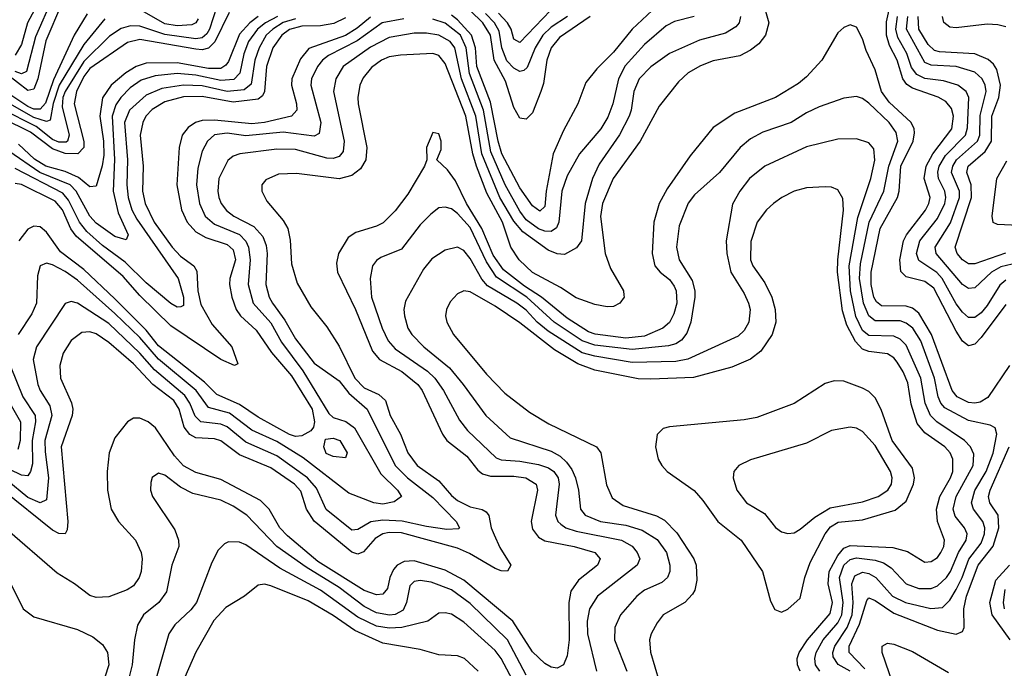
# Model space of a CAD drawing. Header units: inches. Extents: x 1308407 to 1441228, y 959628 to 1036311.
# Tile 523 of 656: x 1412884 to 1416045, y 976959 to 979040. Entities that reach past the tile are written whole.
import ezdxf

# ---------------------------------------------------------------- set-up
doc = ezdxf.new("R2010")
doc.units = ezdxf.units.IN
doc.header["$MEASUREMENT"] = 0
doc.layers.add('B4917', color=7, linetype='Continuous')

msp = doc.modelspace()

# ---------------------------------------------------------------- linework, layer by layer
at = {"layer": 'B4917', "color": 5}
for points, elevation in [([(1412970, 979144.4), (1412909.6, 979030), (1412890, 978960.1), (1412870, 978926.4)], 2540), ([(1412989.4, 979110.6), (1412934.8, 978985.2), (1412906.5, 978873.5), (1412890, 978866.8), (1412870, 978874.3)], 2560), ([(1416050, 978126.3), (1415970, 978019.9), (1415950, 977998.4), (1415930, 977993.3), (1415910, 978008.5), (1415890, 978040.9), (1415818.9, 978178.9), (1415790, 978200.1), (1415730, 978215.4), (1415712.5, 978232.5), (1415709.7, 978270), (1415721.3, 978330), (1415730.8, 978350), (1415791.5, 978428.5), (1415802.7, 978450), (1415806.5, 978470), (1415787.6, 978530), (1415793.5, 978570), (1415815.5, 978610), (1415876.4, 978690), (1415881.1, 978730), (1415875, 978755), (1415857.5, 978777.5), (1415831.9, 978791.9), (1415750, 978820.3), (1415732.2, 978832.2), (1415718.7, 978850), (1415701.3, 978910), (1415676.7, 978956.7), (1415666.5, 978990), (1415666.8, 979033.2), (1415688, 979130)], 2880), ([(1413019, 979090), (1412968.3, 978971.7), (1412942.3, 978850), (1412930, 978816.9), (1412910, 978812.5), (1412810, 978889.8)], 2580), ([(1413517.6, 979082.4), (1413494.1, 979010), (1413485.3, 978994.7), (1413470, 978981.3), (1413450, 978978.4), (1413350, 978992.4), (1413270, 979019.4), (1413239.9, 979020.1), (1413210, 979011.7), (1413173.1, 978986.9), (1413090, 978905.4), (1413029.9, 978810), (1413023, 978790), (1413020.7, 978760.7), (1413043.6, 978670), (1413037.9, 978650), (1413033.1, 978646.9), (1413010, 978646.8), (1412990, 978655.4), (1412937.1, 978697.1), (1412827.1, 978752.9)], 2660), ([(1415272.2, 979090), (1415289.2, 979030), (1415277.8, 978990), (1415257.1, 978962.9), (1415230, 978941.9), (1415195.5, 978924.5), (1415110, 978907.9), (1415070, 978892), (1415030, 978869.1), (1414999, 978841), (1414936.9, 978763.1), (1414876, 978650), (1414788.8, 978530), (1414754.8, 978450), (1414748.8, 978408.8), (1414764, 978290), (1414781.2, 978241.2), (1414822, 978170), (1414823.7, 978156.3), (1414824.2, 978150), (1414810.9, 978130), (1414790, 978120.1), (1414770, 978118.9), (1414730, 978125.9), (1414670, 978148.1), (1414620.3, 978180.3), (1414530, 978228.9), (1414487.3, 978270), (1414460.8, 978310), (1414434.5, 978390), (1414383.7, 978483.7), (1414350.4, 978570), (1414338.3, 978610), (1414316.3, 978730), (1414250, 978899.2), (1414230, 978924.6), (1414210, 978931.2), (1414106.5, 978926.5), (1414070, 978920.4), (1414045.4, 978910), (1414013.6, 978886.4), (1413986.4, 978853.6), (1413975.9, 978830), (1413969.3, 978790.7), (1413970.5, 978770), (1413999, 978630), (1413995.5, 978590), (1413978.1, 978561.9), (1413950, 978539.9), (1413910, 978529), (1413773.1, 978546.9), (1413715.4, 978544.6), (1413674.1, 978525.9), (1413661.5, 978510), (1413661.6, 978490), (1413677.5, 978457.5), (1413730, 978395.3), (1413744.5, 978370), (1413752.9, 978332.9), (1413757, 978257), (1413775.1, 978195.1), (1413818.8, 978118.8), (1413870, 978054.7), (1413910, 977992.7), (1413959.6, 977890), (1413990, 977859.2), (1414037.4, 977837.4), (1414058.6, 977818.6), (1414073.8, 977770), (1414107, 977710), (1414130.1, 977650), (1414160.3, 977610), (1414230, 977560.5), (1414270, 977513.9), (1414290, 977497.8), (1414330, 977476.9), (1414368.7, 977468.7), (1414381.3, 977461.3), (1414389.7, 977449.7), (1414397.3, 977410), (1414406.8, 977386.8), (1414426, 977346), (1414460.8, 977290), (1414450, 977270.9), (1414430, 977271.9), (1414410, 977279.2), (1414327.6, 977327.6), (1414290, 977344.4), (1414110, 977393.6), (1414070, 977394.5), (1414050, 977390.2), (1414025, 977375), (1413987.5, 977332.5), (1413970, 977325), (1413950, 977331.1), (1413830, 977431.4), (1413804.5, 977470), (1413786.9, 977526.9), (1413765.9, 977550), (1413690, 977602.3), (1413590, 977643.8), (1413530, 977688.7), (1413510, 977694.8), (1413450, 977698.8), (1413430, 977709.1), (1413412.8, 977732.8), (1413395.8, 977790), (1413378.6, 977818.6), (1413311.9, 977870), (1413250, 977936.3), (1413170, 978004.7), (1413130, 978032.4), (1413110, 978038.3), (1413084, 978036), (1413050, 978010.6), (1413023.4, 977970), (1413013.3, 977930), (1413015.2, 977890), (1413050.6, 977810.6), (1413054.6, 977790), (1413052.5, 977770), (1413017, 977670), (1413039.2, 977430), (1413037, 977403), (1413030.2, 977390), (1413010, 977391.4), (1412990, 977401.9), (1412830, 977531)], 2880), ([(1413556.6, 979063.4), (1413510.7, 978969.3), (1413490, 978948.3), (1413470, 978943.3), (1413450, 978945.2), (1413270, 978977), (1413230, 978967.3), (1413110, 978883.9), (1413090, 978857.9), (1413066.2, 978810), (1413059.2, 978770), (1413090.4, 978649.6), (1413090, 978629.9), (1413070.9, 978609.1), (1413030, 978611), (1412990, 978625.3), (1412919.2, 978679.2), (1412830, 978723.2)], 2680), ([(1413100.7, 979059.3), (1413059.3, 978990), (1412992.8, 978847.2), (1412967.6, 978772.4), (1412950, 978752.8), (1412930, 978752.9), (1412910, 978761.6), (1412830, 978814.5)], 2620), ([(1415198, 979050), (1415193.4, 979030), (1415183, 979017), (1415150, 978996.9), (1415066.1, 978973.9), (1414970, 978931.4), (1414910, 978888.3), (1414872.5, 978850), (1414855.3, 978810), (1414847.2, 978750), (1414840.2, 978730), (1414809.8, 978670.2), (1414743.9, 978576.1), (1414722.6, 978530), (1414699.7, 978450), (1414687.4, 978330), (1414672.1, 978307.9), (1414633.2, 978286.8), (1414610, 978288.8), (1414581, 978301), (1414499, 978359), (1414470, 978393.9), (1414425.8, 978470), (1414367.3, 978610), (1414348.4, 978730), (1414302.8, 978850), (1414280.8, 978950), (1414266.4, 978970), (1414230, 978990), (1414190, 978996.3), (1414150, 978996.5), (1414070, 978983.2), (1414010, 978952.3), (1413922.5, 978890), (1413898.7, 978850), (1413891.5, 978810), (1413925.7, 978650), (1413922.5, 978617.5), (1413910, 978601.3), (1413890, 978594.9), (1413870, 978595.8), (1413770, 978623), (1413710, 978624.2), (1413590.5, 978609.5), (1413570, 978602), (1413552, 978588), (1413523.9, 978530), (1413520.8, 978490), (1413524, 978470), (1413531.4, 978450), (1413548.1, 978428.1), (1413571.3, 978410), (1413636.3, 978376.3), (1413664.9, 978344.8), (1413675.2, 978315.2), (1413678.2, 978290), (1413674.9, 978190), (1413684.7, 978150), (1413696.3, 978130), (1413735.4, 978075.4), (1413770, 978016), (1413830, 977937.7), (1413910, 977881), (1413941.2, 977841.2), (1414000.1, 977790), (1414089.3, 977609.3), (1414128.7, 977570), (1414210, 977507), (1414285.5, 977430), (1414296.5, 977410), (1414293.2, 977406.9), (1414255.6, 977404.4), (1414190, 977413.4), (1414111.5, 977431.5), (1414050, 977433.7), (1414011.6, 977428.4), (1413970, 977403.8), (1413950, 977402.4), (1413868.3, 977468.3), (1413836.8, 977536.8), (1413808.6, 977570), (1413710, 977640.7), (1413610, 977684.3), (1413550, 977733.7), (1413530, 977741.9), (1413465.5, 977750), (1413447.5, 977767.5), (1413430.8, 977810), (1413414.7, 977834.7), (1413316.7, 977916.7), (1413270, 977970.2), (1413170, 978065.4), (1413070, 978130.7), (1413050, 978136.2), (1413030, 978129.2), (1412938.2, 977990), (1412928.1, 977950), (1412942.9, 977870), (1412950.1, 977850), (1412980.7, 977800.6), (1412987.8, 977770), (1412965.4, 977690), (1412965.9, 977654), (1412977.3, 977570), (1412970, 977499.3), (1412950, 977489.9), (1412910, 977506.8), (1412842.7, 977562.7)], 2860), ([(1413711.7, 979050), (1413672.9, 979030), (1413647.6, 979010), (1413618.3, 978970), (1413604, 978930), (1413591.2, 978868.8), (1413572.1, 978847.9), (1413530, 978844.5), (1413450, 978862), (1413390, 978867), (1413319.7, 978860.3), (1413274.5, 978845.5), (1413238.9, 978821.1), (1413209.2, 978790.8), (1413192.9, 978767), (1413180.7, 978730), (1413188.9, 978591.1), (1413184.3, 978490), (1413200.6, 978420.6), (1413232.8, 978350), (1413226.1, 978333.9), (1413190, 978344.3), (1413130, 978387.6), (1413109.9, 978410.1), (1413065.4, 978490), (1413046.3, 978510), (1412949.2, 978549.2), (1412850, 978618.3)], 2740), ([(1413930, 979046), (1413892.7, 979027.3), (1413850, 979019.8), (1413790, 979019), (1413750, 979008.3), (1413725.6, 978990), (1413696.4, 978950), (1413676.8, 978890), (1413670.2, 978809.8), (1413664, 978796), (1413650, 978784.7), (1413570, 978775.6), (1413470, 978793.5), (1413410, 978792.6), (1413350, 978776.7), (1413310, 978752.4), (1413289.7, 978730), (1413279.1, 978710), (1413271.5, 978670), (1413281.2, 978570), (1413278.6, 978490), (1413286.6, 978450), (1413316.4, 978390), (1413374, 978310), (1413401, 978281), (1413442.8, 978250), (1413453.4, 978233.4), (1413456.2, 978170), (1413466, 978126), (1413501.7, 978061.7), (1413564.9, 977990), (1413584.7, 977935.3), (1413574, 977930), (1413530, 977949.2), (1413370, 978058.2), (1413270, 978155.3), (1413216.1, 978216.1), (1413065.1, 978345.1), (1413049, 978369), (1413021.9, 978430), (1412998.2, 978458.2), (1412890, 978510.8), (1412870, 978514.8)], 2780), ([(1413650.1, 979049.9), (1413623.1, 979030), (1413590, 978993.3), (1413554.4, 978905.6), (1413546.2, 978893.8), (1413530, 978883.9), (1413490, 978883.3), (1413390, 978901.7), (1413290, 978900.3), (1413257.8, 978890), (1413224.7, 978870), (1413178.1, 978830), (1413150.6, 978789.4), (1413141.9, 978730), (1413153.8, 978650), (1413154.5, 978605.5), (1413149.3, 978570.7), (1413130, 978506.2), (1413110, 978504), (1413073.3, 978533.3), (1413030, 978552.7), (1412968.1, 978570), (1412932.3, 978592.3), (1412880.4, 978640.4)], 2720), ([(1414010, 979048.4), (1413967.6, 979012.4), (1413930.5, 978989.5), (1413812.7, 978947.3), (1413785.5, 978914.5), (1413757.5, 978850), (1413757.1, 978830), (1413773, 978770), (1413773.7, 978750), (1413756.3, 978730), (1413670.2, 978709.8), (1413630, 978705.7), (1413510, 978717.2), (1413470, 978716.3), (1413448.3, 978710), (1413425.5, 978694.5), (1413405.6, 978670), (1413395.7, 978630), (1413388.9, 978510), (1413404, 978430), (1413422.2, 978390), (1413450, 978358.9), (1413481.4, 978341.4), (1413550, 978318.6), (1413570, 978301.9), (1413577, 978270), (1413559, 978210), (1413558.2, 978190), (1413565, 978150), (1413579.4, 978110), (1413593.6, 978090), (1413643.5, 978043.5), (1413692.5, 977972.5), (1413757, 977897), (1413822.9, 977790), (1413830.3, 977749.7), (1413827.8, 977732.2), (1413819.1, 977720.9), (1413790, 977705), (1413770, 977702.3), (1413750, 977709.4), (1413650, 977765.2), (1413590, 977805.8), (1413517.1, 977837.1), (1413477.5, 977877.5), (1413330, 977993.7), (1413290, 978043.9), (1413190, 978144.5), (1413090, 978238.1), (1413015.5, 978295.5), (1412970, 978358.5), (1412950, 978375.1), (1412930, 978377.3), (1412910, 978367.5), (1412881.6, 978330)], 2820), ([(1413457.3, 979042.7), (1413450.2, 979029.8), (1413436.9, 979023.1), (1413390, 979020.7), (1413350, 979027.2), (1413270, 979072.7)], 2640), ([(1415049.5, 979050.5), (1414986.2, 979033.8), (1414959.7, 979020.3), (1414890, 978960.4), (1414827.5, 978892.5), (1414806, 978850), (1414788, 978770), (1414772.3, 978727.7), (1414750, 978689.9), (1414681.1, 978610), (1414641.2, 978538.8), (1414624.9, 978490), (1414615.3, 978390), (1414607.6, 978372.4), (1414590, 978359.9), (1414570, 978361.4), (1414550, 978369.1), (1414510, 978398.3), (1414490, 978425.3), (1414442.8, 978510), (1414396.2, 978616.2), (1414372.8, 978750), (1414327.7, 978867.7), (1414317.8, 978950), (1414299.2, 978990), (1414250, 979029.3), (1414210, 979041.6)], 2840), ([(1414914.2, 979070), (1414850.5, 979010), (1414790, 978935.4), (1414737.3, 978882.7), (1414701.5, 978838.5), (1414676.1, 978770), (1414630, 978684.7), (1414597.1, 978610), (1414574.5, 978490), (1414570, 978440.5), (1414553.9, 978426.1), (1414530, 978443.1), (1414490, 978500.7), (1414432.3, 978610), (1414420.4, 978650), (1414395.8, 978775.8), (1414351.2, 978890), (1414347.4, 978950), (1414334.8, 978990), (1414290, 979039.9), (1414270, 979054.2)], 2820), ([(1414715.6, 979050), (1414617.3, 978982.7), (1414590.4, 978950), (1414575.9, 978910), (1414565.2, 978834.8), (1414557.4, 978810), (1414530, 978740.7), (1414510, 978720.5), (1414490, 978724.2), (1414470, 978758.3), (1414443.2, 978843.2), (1414406.8, 978910), (1414395, 978990), (1414370.5, 979030), (1414330.3, 979070)], 2780), ([(1414643, 979050), (1414590, 979015.6), (1414563.9, 978990), (1414538.7, 978950), (1414513.6, 978886.4), (1414502.9, 978877.1), (1414490, 978873.9), (1414470, 978884.7), (1414448, 978908), (1414432.2, 978950), (1414423.2, 979003.2), (1414408.6, 979030), (1414379.4, 979059.4)], 2760), ([(1414587.7, 979070), (1414490, 978967.1), (1414470, 978977.7), (1414461.6, 979010), (1414450.5, 979030), (1414421.1, 979061.1)], 2740), ([(1416050, 978204.4), (1416030, 978188.7), (1415990, 978123.5), (1415970, 978099.3), (1415950, 978084.9), (1415930, 978084.5), (1415910, 978101.1), (1415890, 978128.6), (1415845.4, 978210), (1415828.4, 978228.4), (1415770, 978267.6), (1415762.9, 978290), (1415773.4, 978330), (1415830, 978402.2), (1415854.3, 978450), (1415857.3, 978470), (1415853.4, 978490), (1415833.2, 978530), (1415831.1, 978551.1), (1415835.4, 978570), (1415855.7, 978604.3), (1415920, 978670), (1415926.7, 978693.3), (1415930.5, 978790), (1415922.4, 978810), (1415895.6, 978830), (1415850, 978843.6), (1415790, 978851.1), (1415764.2, 978864.2), (1415746.9, 978886.9), (1415731.9, 978931.9), (1415702.5, 978982.5), (1415696.4, 979010), (1415702.4, 979050)], 2860), ([(1416070, 978255.5), (1416033.4, 978246.6), (1416003.4, 978230), (1415950, 978179.9), (1415930, 978177.5), (1415910, 978190.3), (1415826.5, 978290), (1415823.1, 978310), (1415871.9, 978388.1), (1415901.4, 978470), (1415900.8, 978490), (1415875.1, 978550), (1415879, 978570), (1415891.3, 978590), (1415958.8, 978650), (1415966.6, 978670), (1415967.5, 978732.5), (1415986.7, 978810), (1415983.6, 978830), (1415973.4, 978850), (1415950, 978871.6), (1415890, 978889.4), (1415810, 978894), (1415790, 978902.2), (1415731.1, 979010), (1415734.9, 979050)], 2840), ([(1416048.9, 978291.1), (1415950, 978256.3), (1415930, 978257.2), (1415910, 978269.5), (1415893.1, 978290), (1415887.3, 978310), (1415939.3, 978470), (1415938, 978510), (1415923.9, 978550), (1415929.1, 978570), (1415983.3, 978616.7), (1416003.3, 978650), (1416005.2, 978730), (1416027.3, 978790), (1416032.3, 978830), (1416020.2, 978880.2), (1416010, 978897), (1415992.5, 978912.5), (1415950, 978930), (1415836.4, 978936.4), (1415820.9, 978940.9), (1415799.9, 978959.9), (1415770, 979010), (1415768.1, 979050)], 2820), ([(1416050, 979017.2), (1416023.8, 979023.8), (1415990, 979025.5), (1415890, 979014), (1415870, 979016.2), (1415850.5, 979030.5), (1415846.2, 979050)], 2780), ([(1413157.3, 979042.7), (1413090, 978960.5), (1413010.8, 978830), (1412991.4, 978771.4), (1412982.3, 978717.7), (1412970, 978713.3), (1412930, 978726.7), (1412830, 978782.6)], 2640), ([(1416061.5, 977930), (1415992, 977828), (1415966.7, 977813.3), (1415950, 977809.7), (1415930, 977812), (1415892.9, 977830), (1415877.8, 977850), (1415811, 978030), (1415770, 978098.5), (1415750, 978114.4), (1415730, 978120.4), (1415650, 978121.9), (1415634.5, 978134.4), (1415626, 978150), (1415617.7, 978190), (1415616.9, 978230), (1415646.5, 978370), (1415701.7, 978470), (1415707.1, 978490), (1415712.2, 978570), (1415752.5, 978650), (1415756.6, 978676.6), (1415755.5, 978690), (1415745.7, 978710), (1415675.2, 978775.2), (1415650.2, 978810), (1415630, 978879.1), (1415600.9, 978940.9), (1415590, 978978.5), (1415570, 979016), (1415550, 979023.1), (1415530, 979015.4), (1415510, 978997.7), (1415459, 978910), (1415410, 978856.3), (1415384.3, 978835.7), (1415310.2, 978790), (1415179.8, 978740.2), (1415110, 978693.6), (1415036.6, 978603.4), (1414962.2, 978497.8), (1414936.9, 978450), (1414919.3, 978390), (1414914.3, 978290), (1414923.3, 978250), (1414939.6, 978230), (1414970, 978206.2), (1414985.5, 978185.5), (1414991.9, 978170), (1414993.5, 978130), (1414984.1, 978095.9), (1414970, 978068.4), (1414948.9, 978050), (1414890, 978024.7), (1414830, 978018.4), (1414731, 978031), (1414710, 978038.3), (1414641.9, 978081.9), (1414559.3, 978150), (1414505, 978185), (1414437.7, 978237.7), (1414404.2, 978284.2), (1414367.9, 978370), (1414318.5, 978450), (1414283.5, 978523.5), (1414257.9, 978557.9), (1414223.7, 978590), (1414236.9, 978623.1), (1414237.7, 978650), (1414230, 978673.6), (1414210, 978678), (1414190.3, 978630), (1414190.8, 978590), (1414183.6, 978570), (1414130, 978480.7), (1414090, 978426.9), (1414051.4, 978388.6), (1414030, 978377.2), (1413962.8, 978357.2), (1413938.9, 978341.1), (1413907.3, 978290), (1413901.1, 978258.9), (1413904.2, 978230), (1413962.2, 978110), (1414016.4, 977976.4), (1414039.2, 977950), (1414111.4, 977911.4), (1414162.6, 977870), (1414175.9, 977850), (1414241.2, 977710), (1414255.5, 977690), (1414319.7, 977639.7), (1414354.9, 977594.9), (1414370, 977583.1), (1414395.5, 977575.5), (1414470, 977575.1), (1414508.9, 977570), (1414542.4, 977550), (1414546.8, 977530), (1414525.6, 977430), (1414530, 977405.4), (1414550, 977379.2), (1414570, 977368.3), (1414664, 977350), (1414730.6, 977330.6), (1414747.8, 977310), (1414738.7, 977290), (1414678.5, 977241.5), (1414653.2, 977206.8), (1414647, 977170), (1414648.3, 977050), (1414641.3, 976998.7), (1414630, 976969.8), (1414610, 976959.4), (1414590, 976962.8), (1414570, 976973.9), (1414530, 977011.9), (1414466.8, 977110), (1414310, 977241.6), (1414250, 977273.7), (1414150, 977303.4), (1414118.7, 977301.3), (1414096.3, 977290), (1414084.1, 977275.9), (1414072.6, 977250), (1414064.8, 977215.2), (1414050, 977196.9), (1414030, 977194.7), (1413990, 977208.9), (1413841.7, 977301.6), (1413744, 977384), (1413719.6, 977410), (1413685.5, 977470), (1413657.5, 977497.5), (1413530, 977564.7), (1413450, 977587.6), (1413410, 977609), (1413380.8, 977640.8), (1413320.6, 977730), (1413296.2, 977750), (1413270, 977761), (1413250, 977761.2), (1413230, 977749.8), (1413190, 977698.2), (1413171.8, 977650), (1413165.1, 977590), (1413165.9, 977530), (1413178.1, 977470), (1413201.2, 977430), (1413256.3, 977370), (1413274.5, 977330), (1413277.3, 977310), (1413273.9, 977270), (1413268.3, 977250), (1413250, 977223.4), (1413229.7, 977210.3), (1413170, 977188.6), (1413130, 977185.7), (1413110, 977192.6), (1413060.6, 977230), (1413004.3, 977264.3), (1412836.5, 977410)], 2920), ([(1413770, 979042.6), (1413730, 979030.7), (1413696.9, 979010), (1413675.5, 978990), (1413652.7, 978950), (1413639.6, 978910), (1413626.8, 978833.2), (1413605.3, 978814.7), (1413550, 978809.3), (1413470, 978827.8), (1413410, 978829.8), (1413341, 978819), (1413290, 978797.5), (1413237.1, 978750), (1413221.1, 978710), (1413230.8, 978590), (1413228.7, 978510), (1413232.8, 978470), (1413244.8, 978430), (1413260.5, 978400.5), (1413392.6, 978210), (1413410.1, 978149.9), (1413410, 978123), (1413401.1, 978118.9), (1413390, 978118), (1413370, 978129.2), (1413290, 978196.2), (1413222.5, 978262.5), (1413150, 978315.6), (1413100, 978360), (1413076.8, 978390), (1413041.3, 978461.3), (1413022.9, 978482.9), (1412870, 978562.9)], 2760), ([(1414117, 979043), (1414048.3, 979030), (1413967.4, 978972.6), (1413875.2, 978924.8), (1413855.8, 978910), (1413839.9, 978890), (1413821.2, 978850), (1413818.6, 978830), (1413850.7, 978710), (1413845.1, 978674.9), (1413830, 978666.6), (1413730, 978678.8), (1413610, 978667.4), (1413550, 978675.5), (1413509.2, 978670.8), (1413486.7, 978650), (1413470, 978618), (1413456.1, 978563.9), (1413451.4, 978510), (1413461.1, 978450), (1413479.9, 978410), (1413510, 978384.2), (1413590.3, 978350.3), (1413609.9, 978329.9), (1413618.7, 978310), (1413624.3, 978270), (1413617.4, 978190), (1413634.2, 978130), (1413690, 978066.9), (1413725, 978005), (1413792.9, 977912.9), (1413876.3, 977776.3), (1413890, 977763.9), (1413931, 977751), (1413959.3, 977730), (1414043, 977583), (1414096.6, 977530), (1414110.1, 977509.9), (1414086.7, 977493.3), (1414050, 977485.8), (1414021.1, 977490), (1413940.8, 977520.8), (1413793.8, 977633.8), (1413710, 977686.6), (1413630, 977723), (1413557.6, 977777.6), (1413490, 977795.9), (1413450.5, 977850.5), (1413330, 977950.4), (1413270, 978019.8), (1413190, 978097.7), (1413070, 978203.8), (1413030, 978232.4), (1412990, 978253.1), (1412970, 978259.2), (1412950, 978250.8), (1412942, 978218), (1412938.8, 978130), (1412923.5, 978096.5), (1412879.5, 978030)], 2840), ([(1415550, 976949.9), (1415511.2, 976971.2), (1415495.4, 976995.4), (1415494.7, 977010), (1415501.1, 977030), (1415540.1, 977090), (1415556.3, 977130), (1415559.2, 977170), (1415555.2, 977230), (1415564.7, 977255.3), (1415590, 977267.1), (1415610, 977263.3), (1415632.3, 977250), (1415686, 977190), (1415727.3, 977170), (1415809.2, 977150.8), (1415846.3, 977153.7), (1415870, 977178), (1415890, 977212), (1415909.1, 977250), (1415930.4, 977309.6), (1415970, 977360.6), (1415981.2, 977390), (1415981.7, 977410), (1415975.3, 977430), (1415946.2, 977470), (1415939.9, 977490), (1415949.9, 977529.9), (1415986, 977590), (1416008.8, 977648.8), (1416020.4, 977710), (1416015, 977730), (1415999, 977739), (1415930, 977754.1), (1415854.2, 977794.2), (1415841, 977810), (1415832.2, 977830), (1415820.6, 977890), (1415776.5, 978010), (1415751.1, 978050), (1415730, 978066.6), (1415710, 978073.8), (1415630, 978073.8), (1415609.7, 978089.7), (1415592.8, 978130), (1415580.4, 978210), (1415583.1, 978256.9), (1415611.4, 978390), (1415657.7, 978490), (1415674.6, 978570), (1415702.5, 978650), (1415697.9, 978677.9), (1415675.3, 978710), (1415610, 978772.2), (1415590, 978787.2), (1415570, 978793.8), (1415530, 978787.8), (1415450, 978759.9), (1415410, 978741), (1415360.9, 978710), (1415270, 978679), (1415230, 978658), (1415197.2, 978630), (1415130.8, 978550), (1415050, 978478.2), (1415030, 978451.6), (1415001.6, 978378.4), (1414992.1, 978310), (1415001.6, 978270), (1415042.7, 978202.7), (1415051.3, 978170), (1415051.3, 978150), (1415038.3, 978070), (1415025.7, 978034.3), (1415008.7, 978011.3), (1414990, 977999.6), (1414966.8, 977993.2), (1414850, 977982.2), (1414730, 977995.9), (1414690, 978009.8), (1414600.2, 978070), (1414512.2, 978150), (1414414.3, 978214.3), (1414382.7, 978262.7), (1414330, 978373), (1414290, 978418.1), (1414270, 978433.1), (1414250, 978438.8), (1414230, 978435.9), (1414203.6, 978416.5), (1414170, 978381.7), (1414110, 978304.1), (1414043.3, 978276.7), (1414030, 978267.8), (1414016.3, 978250), (1414009, 978210), (1414013.3, 978150), (1414047.6, 978050), (1414067.3, 978010), (1414090, 977984.2), (1414192.8, 977912.8), (1414217, 977890), (1414244.3, 977850), (1414295.5, 977755.5), (1414321.8, 977721.8), (1414413.7, 977633.7), (1414430, 977627.6), (1414490, 977623.6), (1414550, 977612.7), (1414581.7, 977601.7), (1414598.9, 977590), (1414612.2, 977570), (1414616.4, 977550), (1414604.4, 977450), (1414611.2, 977430), (1414621, 977421), (1414637.6, 977410), (1414670, 977398.8), (1414815.8, 977370), (1414850.4, 977350.4), (1414866.7, 977330), (1414874.6, 977310), (1414865.9, 977290), (1414738.5, 977190), (1414713.3, 977150), (1414706.1, 977110), (1414707.2, 977070), (1414735.9, 976950)], 2940), ([(1415452.4, 976950), (1415439, 976970), (1415436.3, 976990), (1415441.3, 977010), (1415463.3, 977050), (1415510, 977104.6), (1415523.3, 977130), (1415527.2, 977170), (1415515.3, 977250), (1415530, 977290.1), (1415550, 977308.5), (1415570, 977313.9), (1415630, 977306.4), (1415656.8, 977296.8), (1415681.2, 977281.2), (1415729.8, 977229.8), (1415770, 977215.3), (1415810, 977215.1), (1415830, 977223), (1415859.6, 977250), (1415872.4, 977270), (1415897.5, 977330), (1415922.2, 977370), (1415925.6, 977390), (1415916.5, 977410), (1415886.6, 977446.6), (1415880.2, 977470), (1415890.2, 977510), (1415944.9, 977610), (1415946.4, 977646.4), (1415936.3, 977670), (1415916.9, 977690), (1415828.3, 977750), (1415807.4, 977770), (1415790.4, 977810), (1415776.5, 977890), (1415730, 977995.7), (1415710, 978015.3), (1415690, 978024.1), (1415610, 978026.4), (1415590, 978043.2), (1415568.1, 978088.1), (1415551.1, 978170), (1415546.4, 978250), (1415574.5, 978405.5), (1415616.5, 978530), (1415628.8, 978588.8), (1415625.8, 978625.8), (1415610, 978644.4), (1415570, 978657.4), (1415510, 978656.7), (1415410, 978631.6), (1415275.8, 978570), (1415227.1, 978530), (1415196, 978490), (1415172.3, 978447.7), (1415152, 978330), (1415153.8, 978290), (1415166.9, 978230), (1415210, 978162), (1415224.1, 978130), (1415228.8, 978110), (1415224.2, 978070), (1415210, 978043.2), (1415190, 978025), (1415028.9, 977951.1), (1414990, 977942.8), (1414850, 977940.4), (1414730, 977960.2), (1414690, 977971.3), (1414581.1, 978041.1), (1414545.3, 978070), (1414510, 978107.8), (1414479.6, 978130), (1414386.3, 978186.3), (1414367.9, 978207.9), (1414330, 978273.5), (1414310, 978299), (1414290, 978309.9), (1414250, 978300.7), (1414206.9, 978273.1), (1414180.1, 978239.9), (1414123.1, 978136.9), (1414117.6, 978110), (1414119.1, 978090), (1414130.6, 978050), (1414143.3, 978030), (1414181.6, 977990), (1414263.4, 977923.4), (1414308, 977870), (1414380.4, 977770), (1414458.8, 977698.8), (1414590, 977656), (1414619.1, 977639.1), (1414639.8, 977619.8), (1414656.6, 977596.6), (1414667.9, 977570), (1414678, 977530), (1414684.6, 977470), (1414699.8, 977450), (1414749.1, 977430), (1414830, 977418.7), (1414882.4, 977402.4), (1414930, 977372), (1414960.7, 977330), (1414971.5, 977290), (1414970.9, 977270), (1414963.4, 977250), (1414945.3, 977234.7), (1414890.1, 977209.9), (1414865.6, 977190), (1414812.6, 977130), (1414794.6, 977090), (1414793.2, 977050), (1414833.5, 976950)], 2960), ([(1416090, 978379.8), (1416022.6, 978382.6), (1416009.4, 978389.4), (1416005.4, 978410), (1416021.1, 978530), (1416052.8, 978587.2)], 2780), ([(1415389.4, 976950), (1415380.6, 976970), (1415379.7, 976990), (1415386.6, 977010), (1415413.3, 977050), (1415485.7, 977134.3), (1415493, 977170), (1415479.5, 977230), (1415482.4, 977270), (1415510, 977320.8), (1415530, 977344.6), (1415550, 977352.8), (1415686.7, 977346.7), (1415733.7, 977333.8), (1415790, 977299.8), (1415810, 977301.9), (1415830, 977314.8), (1415840.9, 977330), (1415850.9, 977350), (1415853.1, 977370), (1415830.6, 977430), (1415826.7, 977470), (1415837.5, 977510), (1415872.4, 977570), (1415879.4, 977590), (1415879.9, 977630), (1415870.7, 977650), (1415854, 977670), (1415790, 977714.9), (1415764.8, 977744.8), (1415746.1, 977806.1), (1415734.7, 977874.7), (1415720.3, 977910), (1415701.2, 977941.2), (1415690, 977954.7), (1415670, 977967.6), (1415610, 977975.1), (1415590, 977982.8), (1415567.2, 978007.2), (1415539.4, 978059.4), (1415525.6, 978105.6), (1415509.3, 978230), (1415510, 978270), (1415528.7, 978428.7), (1415526.1, 978466.1), (1415510, 978494.2), (1415490, 978503.1), (1415470, 978504), (1415410, 978500.6), (1415370, 978489.8), (1415330.3, 978470), (1415303.5, 978450), (1415281.1, 978430), (1415251.8, 978390), (1415231.6, 978328.4), (1415229.7, 978270), (1415237.4, 978250), (1415275.6, 978195.6), (1415298.2, 978150), (1415309.2, 978110), (1415311.1, 978070), (1415299.1, 978030), (1415263.7, 977976.3), (1415230, 977950.9), (1415170, 977924.7), (1415047.5, 977892.5), (1414910, 977886.4), (1414870, 977887.6), (1414730, 977915.4), (1414675.6, 977935.6), (1414601.2, 977981.2), (1414490, 978067.9), (1414410, 978120.8), (1414330, 978166.4), (1414310, 978169.9), (1414290, 978159.9), (1414265.6, 978134.4), (1414253.9, 978110), (1414251.3, 978090), (1414255.7, 978070), (1414277, 978030), (1414382.6, 977902.6), (1414441.6, 977841.6), (1414520.3, 977780.3), (1414582.8, 977742.8), (1414735.6, 977670), (1414750.1, 977650.1), (1414767.8, 977547.8), (1414786, 977506), (1414821.6, 977481.6), (1414928.2, 977448.2), (1414954.4, 977434.4), (1414993.2, 977393.2), (1415047.7, 977310), (1415055.9, 977290), (1415057.8, 977242.2), (1415051, 977210), (1415043.6, 977196.4), (1415019, 977170), (1414949.4, 977130), (1414930, 977105.1), (1414911.6, 977070), (1414906.4, 977050), (1414909.5, 977010.5), (1414936.5, 976916.5)], 2980), ([(1412854.1, 977930), (1412894.7, 977830), (1412933.7, 977770), (1412935, 977750), (1412924.1, 977690), (1412925.3, 977614.7), (1412919.4, 977590), (1412910, 977576.9), (1412890, 977578.9), (1412814.7, 977614.7)], 2840), ([(1412852.7, 977810), (1412886.8, 977750), (1412885.9, 977690), (1412878.6, 977661.4)], 2820), ([(1415596.7, 976956.7), (1415547, 977010), (1415546.8, 977030), (1415579.4, 977100.6), (1415603.4, 977176.6), (1415610, 977184.6), (1415630, 977176.5), (1415690, 977135.3), (1415830, 977081.2), (1415890, 977068.7), (1415910, 977076.9), (1415915.9, 977090), (1415914.4, 977150), (1415923.4, 977190), (1415961.3, 977290), (1416009.4, 977350.6), (1416027.6, 977410), (1416025.1, 977450), (1415998.2, 977490), (1415994.5, 977510), (1415998.8, 977530), (1416060.3, 977670)], 2920), ([(1414510, 976937.3), (1414450, 977050.7), (1414330, 977167.3), (1414270, 977210.8), (1414204.9, 977235.1), (1414170, 977240.9), (1414150, 977237.8), (1414137, 977223), (1414125.7, 977170), (1414114.7, 977145.3), (1414090, 977131.5), (1414071.1, 977128.9), (1414030, 977136.7), (1413990, 977157.7), (1413910, 977218.1), (1413803.5, 977283.5), (1413709.6, 977349.6), (1413613.5, 977450), (1413570, 977479.2), (1413530, 977497.9), (1413439.7, 977519.7), (1413400.5, 977540.5), (1413350, 977578.6), (1413330, 977585.3), (1413310, 977571.3), (1413305.1, 977554.9), (1413304.3, 977530), (1413310.2, 977510), (1413382.7, 977402.7), (1413394.2, 977370), (1413394.8, 977350), (1413372.3, 977290), (1413355.9, 977204.1), (1413330.7, 977170), (1413281.6, 977130), (1413262.9, 977097.1), (1413253, 977050), (1413244.9, 976970), (1413230.6, 976910)], 2940), ([(1414485.8, 976885.8), (1414430.1, 976990.1), (1414410, 977015.9), (1414310, 977106.9), (1414270, 977132.5), (1414250, 977137.4), (1414230, 977136.2), (1414194.9, 977110), (1414110.6, 977089.4), (1414070, 977087.3), (1414030, 977094.2), (1413970, 977123.4), (1413850, 977209.9), (1413719.7, 977279.8), (1413610, 977355.5), (1413590, 977363.2), (1413555, 977365), (1413541.4, 977358.6), (1413521.9, 977338.1), (1413501.1, 977298.9), (1413451.8, 977170), (1413434, 977146), (1413382.1, 977097.9), (1413363.4, 977070), (1413320.6, 976919.4)], 2960), ([(1416063.7, 977050), (1416005.9, 977130), (1415998.6, 977170), (1416017.9, 977242.2), (1416060.9, 977290)], 2880), ([(1412856.3, 977230), (1412895.4, 977150), (1412930, 977123.9), (1413070, 977083.9), (1413119.6, 977059.6), (1413150, 977035.1), (1413166.2, 977010), (1413170.4, 976970), (1413157.2, 976930), (1413127.3, 976870), (1413022.5, 976710), (1413002.7, 976670), (1412997.9, 976610), (1413007.7, 976510), (1413005.5, 976490), (1412994.6, 976465.4), (1412938.3, 976381.7), (1412899.5, 976340.5), (1412876.8, 976323.2)], 2920), ([(1414356.3, 976950), (1414312.3, 976990), (1414290, 976998.4), (1414230, 977002), (1414170, 977019.6), (1414050, 977040.1), (1413960.5, 977080.5), (1413890, 977128.7), (1413810, 977175.4), (1413690, 977224), (1413670, 977228.8), (1413650, 977225.9), (1413606.4, 977190), (1413545.8, 977154.2), (1413508, 977112), (1413449.3, 977010.7), (1413414.2, 976930)], 2980), ([(1416045.8, 977150), (1416042.4, 977170), (1416048, 977212)], 2860), ([(1415687.1, 976910), (1415652.8, 977010), (1415652.2, 977030), (1415670, 977039.1), (1415690, 977035.9), (1415750, 977012.3), (1415865.2, 976945.2)], 2880)]:
    msp.add_lwpolyline(points, dxfattribs=dict(at, elevation=elevation))
for points, elevation in [([(1415499, 977881), (1415470, 977872.2), (1415370, 977808.8), (1415250, 977764.1), (1415210, 977756), (1414970, 977734), (1414950, 977728.8), (1414930, 977709.4), (1414925.3, 977670), (1414934.1, 977630), (1414945.1, 977610), (1414962.7, 977590), (1415049.2, 977529.2), (1415077.4, 977497.4), (1415124.7, 977430), (1415199.8, 977370), (1415268.1, 977270), (1415294.5, 977174.5), (1415307.9, 977147.9), (1415330, 977139.5), (1415350, 977148.3), (1415390, 977184.2), (1415404.6, 977250), (1415421.4, 977298.6), (1415469.5, 977390.5), (1415487, 977413), (1415511.9, 977428.1), (1415590, 977434.8), (1415694.2, 977465.8), (1415730, 977495.1), (1415753, 977550), (1415756.1, 977570), (1415750, 977600.6), (1415684.8, 977690), (1415649.1, 977789.1), (1415630, 977827.1), (1415610, 977846.6), (1415590, 977857.9), (1415530, 977880.2)], 3020), ([(1415550, 977732.2), (1415490, 977721.5), (1415410, 977681.8), (1415230, 977627.8), (1415192.4, 977610), (1415176.5, 977590), (1415174.9, 977570), (1415186.5, 977530), (1415217.6, 977490), (1415275.3, 977455.3), (1415310, 977410.3), (1415330, 977396.9), (1415350, 977391.1), (1415370, 977393.8), (1415390, 977405), (1415436.1, 977443.9), (1415485.7, 977474.3), (1415590, 977493.1), (1415639.8, 977510), (1415671, 977530), (1415682.2, 977550), (1415684.5, 977570), (1415679, 977590), (1415630, 977674.1), (1415590, 977719), (1415570, 977729)], 3040), ([(1413930, 977634.7), (1413890, 977638.5), (1413868.4, 977648.4), (1413860.4, 977670), (1413866.3, 977693.7), (1413890, 977697.1), (1413911.6, 977690), (1413935.3, 977650)], 2820)]:
    msp.add_lwpolyline(points, close=True, dxfattribs=dict(at, elevation=elevation))

doc.saveas('drawing.dxf')
